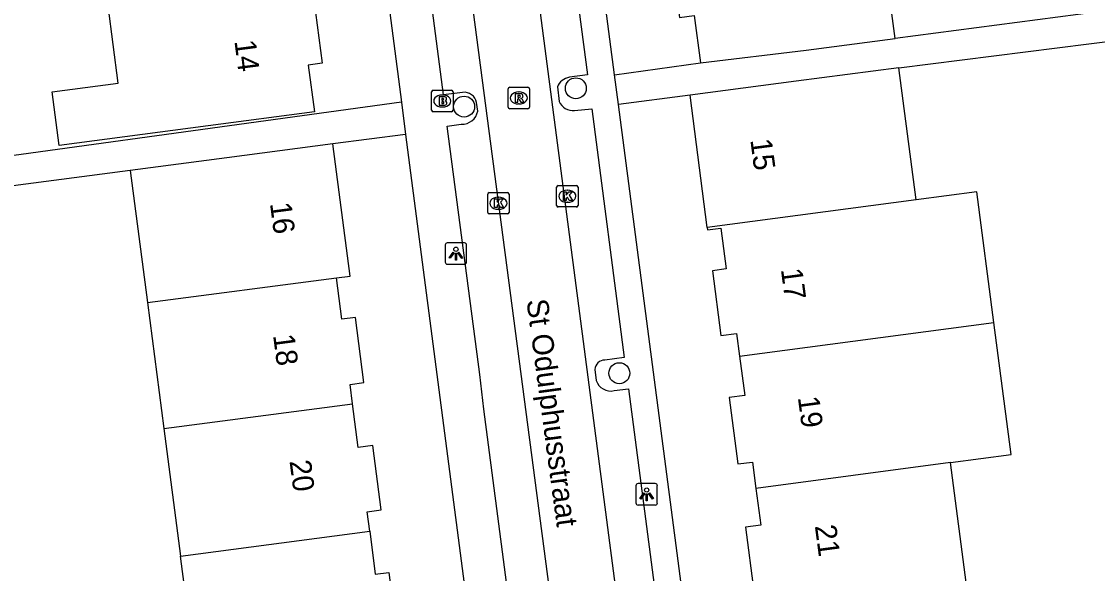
# Model space of a CAD drawing. Extents: x 162074 to 163034, y 381824 to 382557.
# Drawn here: x 162394.5 to 162444.7, y 382368 to 382393.7 of the extents above; entities that cross this region are included whole.
import ezdxf

# ---------------------------------------------------------------- set-up
doc = ezdxf.new("R2010")
doc.units = 0
for name, color, linetype in [('IMGEO_Boom', 7, 'Continuous'), ('IMGEO_Brandkraan', 7, 'Continuous'), ('IMGEO_Kolk', 7, 'Continuous'), ('IMGEO_Lichtpunt', 7, 'Continuous'), ('IMGEO_Openbare_ruimte_label', 7, 'Continuous'), ('IMGEO_Pand', 7, 'Continuous'), ('IMGEO_Pand_nummerreeks', 7, 'Continuous'), ('IMGEO_Rijbaan_lokaal_open', 7, 'Continuous'), ('IMGEO_Rioolput', 7, 'Continuous'), ('IMGEO_Voetpad_open', 7, 'Continuous')]:
    doc.layers.add(name, color=color, linetype=linetype)

msp = doc.modelspace()

# ---------------------------------------------------------------- linework, layer by layer
at = {"layer": 'IMGEO_Boom'}
for centre in [(162420.36, 382390.6), (162415.143, 382389.744), (162422.391, 382377.308)]:
    msp.add_circle(centre, 0.489, dxfattribs=at)
at = {"layer": 'IMGEO_Brandkraan'}
for p, q in [((162413.625, 382389.581), (162413.625, 382390.433)), ((162413.7, 382390.507), (162414.552, 382390.507)), ((162414.113, 382390.287), (162414.138, 382390.287)), ((162414.626, 382390.433), (162414.626, 382389.581)), ((162414.136, 382389.727), (162414.111, 382389.727)), ((162414.552, 382389.507), (162413.7, 382389.507))]:
    msp.add_line(p, q, dxfattribs=at)
for points in [[(162413.625, 382389.581), (162413.625, 382390.433)], [(162413.7, 382390.507), (162414.552, 382390.507)], [(162413.973, 382390.207), (162413.973, 382389.807), (162414.186, 382389.807)], [(162414.204, 382390.207), (162413.973, 382390.207)], [(162414.626, 382390.433), (162414.626, 382389.581)], [(162414.152, 382390.126), (162414.098, 382390.126), (162414.098, 382390.05)], [(162414.098, 382390.05), (162414.151, 382390.05)], [(162414.16, 382389.974), (162414.098, 382389.974), (162414.098, 382389.893)], [(162414.098, 382389.893), (162414.16, 382389.893)], [(162414.552, 382389.507), (162413.7, 382389.507)]]:
    msp.add_lwpolyline(points, dxfattribs=at)
for centre, radius, start, end in [((162413.702, 382390.431), 0.0765, 91.552, 178.448), ((162413.702, 382390.431), 0.0765, 91.552, 178.448), ((162414.208, 382390.062), 0.145, 59.4692, 91.5367), ((162414.233, 382390.109), 0.0922, 285.5137, 58.1501), ((162414.55, 382390.431), 0.0765, 1.552, 88.448), ((162414.55, 382390.431), 0.0765, 1.552, 88.448), ((162414.153, 382390.088), 0.0379, 267.8285, 90.9355), ((162414.161, 382389.933), 0.0404, 269.8759, 90.5077), ((162414.192, 382390.058), 0.251, 268.6676, 293.5347), ((162414.238, 382389.917), 0.105, 301.3115, 78.989), ((162413.702, 382389.583), 0.0765, 181.552, 268.448), ((162413.702, 382389.583), 0.0765, 181.552, 268.448), ((162414.55, 382389.583), 0.0765, 271.552, 358.448), ((162414.55, 382389.583), 0.0765, 271.552, 358.448)]:
    msp.add_arc(centre, radius, start, end, dxfattribs=at)
for centre, major_axis, ratio, start_param, end_param in [((162414.112, 382390.007), (-0.387, 0.002), 0.722429, 4.712389, 7.853982), ((162414.137, 382390.007), (-0.39, 0.002), 0.717154, 1.570796, 4.712389)]:
    msp.add_ellipse(centre, major_axis=major_axis, ratio=ratio, start_param=start_param, end_param=end_param, dxfattribs=at)
at = {"layer": 'IMGEO_Kolk'}
for p, q in [((162416.245, 382384.811), (162416.245, 382385.663)), ((162416.32, 382385.737), (162417.172, 382385.737)), ((162417.246, 382385.663), (162417.246, 382384.811)), ((162419.464, 382385.137), (162419.464, 382385.989)), ((162419.539, 382386.063), (162420.391, 382386.063)), ((162419.952, 382385.843), (162419.977, 382385.843)), ((162420.465, 382385.989), (162420.465, 382385.137)), ((162416.733, 382385.517), (162416.758, 382385.517)), ((162419.975, 382385.283), (162419.95, 382385.283)), ((162417.172, 382384.737), (162416.32, 382384.737)), ((162416.756, 382384.957), (162416.731, 382384.957)), ((162420.391, 382385.063), (162419.539, 382385.063))]:
    msp.add_line(p, q, dxfattribs=at)
for points in [[(162416.245, 382384.811), (162416.245, 382385.663)], [(162416.32, 382385.737), (162417.172, 382385.737)], [(162417.246, 382385.663), (162417.246, 382384.811)], [(162419.464, 382385.137), (162419.464, 382385.989)], [(162419.539, 382386.063), (162420.391, 382386.063)], [(162419.785, 382385.763), (162419.908, 382385.763), (162419.908, 382385.612), (162420.038, 382385.763), (162420.202, 382385.763), (162420.056, 382385.612), (162420.209, 382385.363), (162420.057, 382385.363), (162419.972, 382385.527), (162419.908, 382385.46), (162419.908, 382385.363), (162419.785, 382385.363), (162419.785, 382385.763)], [(162420.465, 382385.989), (162420.465, 382385.137)], [(162416.566, 382385.437), (162416.689, 382385.437), (162416.689, 382385.286), (162416.819, 382385.437), (162416.983, 382385.437), (162416.837, 382385.286), (162416.99, 382385.037), (162416.838, 382385.037), (162416.753, 382385.201), (162416.689, 382385.134), (162416.689, 382385.037), (162416.566, 382385.037), (162416.566, 382385.437)], [(162417.172, 382384.737), (162416.32, 382384.737)], [(162420.391, 382385.063), (162419.539, 382385.063)]]:
    msp.add_lwpolyline(points, dxfattribs=at)
for centre, start, end in [((162416.322, 382385.661), 91.552, 178.448), ((162416.322, 382385.661), 91.552, 178.448), ((162417.17, 382385.661), 1.552, 88.448), ((162417.17, 382385.661), 1.552, 88.448), ((162419.541, 382385.987), 91.552, 178.448), ((162419.541, 382385.987), 91.552, 178.448), ((162420.389, 382385.987), 1.552, 88.448), ((162420.389, 382385.987), 1.552, 88.448), ((162416.322, 382384.813), 181.552, 268.448), ((162416.322, 382384.813), 181.552, 268.448), ((162417.17, 382384.813), 271.552, 358.448), ((162417.17, 382384.813), 271.552, 358.448), ((162419.541, 382385.139), 181.552, 268.448), ((162419.541, 382385.139), 181.552, 268.448), ((162420.389, 382385.139), 271.552, 358.448), ((162420.389, 382385.139), 271.552, 358.448)]:
    msp.add_arc(centre, 0.0765, start, end, dxfattribs=at)
for centre, major_axis, ratio, start_param, end_param in [((162419.951, 382385.563), (-0.387, 0.002), 0.722429, 4.712389, 7.853982), ((162419.976, 382385.563), (-0.39, 0.002), 0.717154, 1.570796, 4.712389), ((162416.732, 382385.237), (-0.387, 0.002), 0.722429, 4.712389, 7.853982), ((162416.757, 382385.237), (-0.39, 0.002), 0.717154, 1.570796, 4.712389)]:
    msp.add_ellipse(centre, major_axis=major_axis, ratio=ratio, start_param=start_param, end_param=end_param, dxfattribs=at)
at = {"layer": 'IMGEO_Lichtpunt'}
for p, q in [((162414.263, 382383.295), (162414.263, 382382.488)), ((162414.263, 382383.295), (162414.263, 382382.488)), ((162415.165, 382383.39), (162414.357, 382383.39)), ((162415.165, 382383.39), (162414.357, 382383.39)), ((162415.259, 382382.488), (162415.259, 382383.295)), ((162415.259, 382382.488), (162415.259, 382383.295)), ((162414.357, 382382.394), (162415.165, 382382.394)), ((162414.357, 382382.394), (162415.165, 382382.394)), ((162424.071, 382372.159), (162423.263, 382372.159)), ((162424.071, 382372.159), (162423.263, 382372.159)), ((162423.169, 382372.064), (162423.169, 382371.257)), ((162423.169, 382372.064), (162423.169, 382371.257)), ((162424.165, 382371.257), (162424.165, 382372.064)), ((162424.165, 382371.257), (162424.165, 382372.064)), ((162423.263, 382371.163), (162424.071, 382371.163)), ((162423.263, 382371.163), (162424.071, 382371.163))]:
    msp.add_line(p, q, dxfattribs=at)
for points in [[(162414.637, 382382.959), (162414.676, 382382.931), (162414.488, 382382.669), (162414.45, 382382.696), (162414.637, 382382.959)], [(162414.739, 382382.911), (162414.786, 382382.911), (162414.786, 382382.589), (162414.739, 382382.589), (162414.739, 382382.911)], [(162414.849, 382382.931), (162414.887, 382382.958), (162415.074, 382382.696), (162415.035, 382382.668), (162414.849, 382382.931)], [(162423.543, 382371.728), (162423.582, 382371.7), (162423.394, 382371.438), (162423.356, 382371.465), (162423.543, 382371.728)], [(162423.645, 382371.68), (162423.692, 382371.68), (162423.692, 382371.358), (162423.645, 382371.358), (162423.645, 382371.68)], [(162423.755, 382371.7), (162423.793, 382371.727), (162423.98, 382371.465), (162423.941, 382371.437), (162423.755, 382371.7)]]:
    msp.add_lwpolyline(points, dxfattribs=at)
for centre in [(162414.762, 382383.093), (162423.668, 382371.862)]:
    msp.add_circle(centre, 0.0994, dxfattribs=at)
for centre, start, end in [((162414.357, 382383.295), 90, 180), ((162414.357, 382383.295), 90, 180), ((162415.165, 382383.295), 0, 90), ((162415.165, 382383.295), 0, 90), ((162414.357, 382382.488), 180, 270), ((162414.357, 382382.488), 180, 270), ((162415.165, 382382.488), 270, 0), ((162415.165, 382382.488), 270, 360), ((162423.263, 382372.064), 90, 180), ((162423.263, 382372.064), 90, 180), ((162424.071, 382372.064), 0, 90), ((162424.071, 382372.064), 0, 90), ((162423.263, 382371.257), 180, 270), ((162423.263, 382371.257), 180, 270), ((162424.071, 382371.257), 270, 0), ((162424.071, 382371.257), 270, 360)]:
    msp.add_arc(centre, 0.0946, start, end, dxfattribs=at)
at = {"layer": 'IMGEO_Pand'}
for points in [[(162435.264, 382392.927), (162434.466, 382399.018)], [(162425.364, 382397.834), (162425.469, 382397.029), (162424.798, 382396.941), (162425.195, 382393.908), (162425.89, 382393.999), (162426.179, 382391.794)], [(162407.346, 382395.59), (162407.467, 382394.662), (162408.128, 382394.748), (162408.518, 382391.767), (162407.867, 382391.682), (162408.153, 382389.494), (162403.196, 382388.846), (162396.236, 382387.935), (162395.909, 382390.432), (162398.994, 382390.836), (162398.521, 382394.451)], [(162426.179, 382391.794), (162431.109, 382392.383), (162435.264, 382392.927)], [(162435.443, 382391.554), (162430.643, 382390.925), (162425.691, 382390.277)], [(162436.249, 382385.398), (162435.443, 382391.554)], [(162426.499, 382384.107), (162425.691, 382390.277)], [(162409.022, 382388.005), (162404.065, 382387.357), (162399.555, 382386.767)], [(162409.18, 382381.76), (162409.828, 382381.844), (162409.022, 382388.005)], [(162399.555, 382386.767), (162400.361, 382380.604)], [(162439.877, 382379.681), (162439.079, 382385.773), (162436.249, 382385.398)], [(162436.249, 382385.398), (162426.499, 382384.107)], [(162426.499, 382384.107), (162426.513, 382383.998), (162427.133, 382384.079), (162427.383, 382382.173), (162426.742, 382382.089), (162427.138, 382379.065), (162427.869, 382379.161), (162428.007, 382378.109)], [(162400.361, 382380.604), (162409.18, 382381.76)], [(162409.939, 382375.881), (162409.82, 382376.79), (162410.468, 382376.875), (162410.07, 382379.913), (162409.433, 382379.83), (162409.18, 382381.76)], [(162400.361, 382380.604), (162401.13, 382374.727)], [(162428.007, 382378.109), (162439.877, 382379.681)], [(162437.855, 382373.141), (162440.685, 382373.516), (162439.877, 382379.681)], [(162428.007, 382378.109), (162428.248, 382376.273), (162427.52, 382376.177), (162427.926, 382373.077), (162428.607, 382373.166), (162428.768, 382371.937)], [(162401.13, 382374.727), (162409.939, 382375.881)], [(162410.736, 382369.941), (162410.617, 382370.851), (162411.269, 382370.936), (162410.876, 382373.935), (162410.205, 382373.847), (162409.939, 382375.881)], [(162401.13, 382374.727), (162401.908, 382368.783)], [(162437.855, 382373.141), (162428.768, 382371.937)], [(162438.635, 382367.185), (162437.855, 382373.141)], [(162428.768, 382371.937), (162428.993, 382370.224), (162428.283, 382370.131), (162428.675, 382367.137), (162429.385, 382367.23), (162429.547, 382365.993)], [(162401.908, 382368.783), (162410.736, 382369.941)], [(162410.736, 382369.941), (162410.999, 382367.929), (162411.631, 382368.011), (162412.022, 382365.022), (162411.363, 382364.936), (162411.486, 382363.994)], [(162402.685, 382362.84), (162401.908, 382368.783)]]:
    msp.add_lwpolyline(points, dxfattribs=at)
at = {"layer": 'IMGEO_Rijbaan_lokaal_open'}
for points in [[(162429.614, 382310.807), (162414.35, 382427.411)], [(162411.212, 382427.236), (162419.352, 382365.466), (162426.631, 382309.919)]]:
    msp.add_lwpolyline(points, dxfattribs=at)
at = {"layer": 'IMGEO_Rioolput'}
for p, q in [((162417.198, 382389.723), (162417.198, 382390.575)), ((162417.273, 382390.649), (162418.125, 382390.649)), ((162417.686, 382390.429), (162417.711, 382390.429)), ((162418.199, 382390.575), (162418.199, 382389.723)), ((162417.709, 382389.869), (162417.684, 382389.869)), ((162418.125, 382389.649), (162417.273, 382389.649))]:
    msp.add_line(p, q, dxfattribs=at)
for points in [[(162417.198, 382389.723), (162417.198, 382390.575)], [(162417.273, 382390.649), (162418.125, 382390.649)], [(162417.787, 382390.347), (162417.535, 382390.349), (162417.535, 382389.949)], [(162417.713, 382390.268), (162417.659, 382390.268), (162417.659, 382390.187)], [(162417.659, 382390.187), (162417.711, 382390.187)], [(162418.199, 382390.575), (162418.199, 382389.723)], [(162417.535, 382389.949), (162417.659, 382389.949), (162417.659, 382390.111), (162417.67, 382390.111)], [(162417.717, 382390.082), (162417.788, 382389.949), (162417.928, 382389.949), (162417.863, 382390.075)], [(162418.125, 382389.649), (162417.273, 382389.649)]]:
    msp.add_lwpolyline(points, dxfattribs=at)
for centre, radius, start, end in [((162417.275, 382390.573), 0.0765, 91.552, 178.448), ((162417.275, 382390.573), 0.0765, 91.552, 178.448), ((162417.695, 382390.376), 0.19, 274.7715, 282.9687), ((162417.719, 382390.172), 0.0964, 77.0061, 93.1865), ((162417.733, 382390.229), 0.0378, 276.6634, 79.6772), ((162417.786, 382390.237), 0.109, 350.3612, 89.416), ((162417.784, 382390.237), 0.112, 277.5842, 350.9817), ((162418.123, 382390.573), 0.0765, 1.552, 88.448), ((162418.123, 382390.573), 0.0765, 1.552, 88.448), ((162417.275, 382389.725), 0.0765, 181.552, 268.448), ((162417.275, 382389.725), 0.0765, 181.552, 268.448), ((162417.669, 382390.058), 0.0533, 26.0293, 88.6989), ((162417.768, 382390.022), 0.108, 29.5134, 73.7905), ((162418.123, 382389.725), 0.0765, 271.552, 358.448), ((162418.123, 382389.725), 0.0765, 271.552, 358.448)]:
    msp.add_arc(centre, radius, start, end, dxfattribs=at)
for centre, major_axis, ratio, start_param, end_param in [((162417.685, 382390.149), (-0.387, 0.002), 0.722429, 4.712389, 7.853982), ((162417.71, 382390.149), (-0.39, 0.002), 0.717154, 1.570796, 4.712389)]:
    msp.add_ellipse(centre, major_axis=major_axis, ratio=ratio, start_param=start_param, end_param=end_param, dxfattribs=at)
at = {"layer": 'IMGEO_Voetpad_open'}
for points in [[(162422.167, 382391.222), (162417.448, 382427.262)], [(162407.5, 382426.022), (162412.215, 382389.958)], [(162417.201, 382414.071), (162417.865, 382414.157), (162419.238, 382403.677), (162419.46, 382402.209), (162420.899, 382391.221), (162420.059, 382391.111)], [(162412.215, 382389.958), (162386.423, 382386.404), (162383.163, 382412.694)], [(162415.076, 382390.411), (162414.189, 382390.295), (162412.752, 382401.276), (162413.392, 382401.36)], [(162448.269, 382396.949), (162448.555, 382394.667), (162435.264, 382392.927)], [(162435.443, 382391.554), (162448.744, 382393.233), (162449.029, 382390.709)], [(162422.167, 382391.222), (162426.179, 382391.794)], [(162422.348, 382389.839), (162422.167, 382391.222)], [(162419.498, 382390.661), (162419.581, 382389.988)], [(162425.691, 382390.277), (162422.348, 382389.839)], [(162412.215, 382389.958), (162412.412, 382388.448)], [(162415.781, 382389.536), (162415.726, 382389.932)], [(162427.08, 382353.697), (162422.348, 382389.839)], [(162420.301, 382389.563), (162421.101, 382389.639), (162422.62, 382378.038), (162421.712, 382377.919)], [(162418.299, 382365.411), (162417.417, 382365.296), (162416.064, 382375.626), (162415.877, 382377.255), (162414.361, 382388.836), (162415.014, 382388.922)], [(162412.412, 382388.448), (162409.022, 382388.005)], [(162412.412, 382388.448), (162417.113, 382352.484)], [(162399.555, 382386.767), (162386.588, 382385.071), (162389.922, 382358.974)], [(162421.249, 382377.486), (162421.315, 382376.974)], [(162422.148, 382376.496), (162422.816, 382376.583), (162424.186, 382366.123), (162423.333, 382366.012)]]:
    msp.add_lwpolyline(points, dxfattribs=at)
for centre, radius, start, end in [((162420.165, 382390.405), 0.714, 98.5003, 158.9686), ((162415.138, 382389.814), 0.6, 11.3085, 95.9168), ((162420.223, 382390.253), 0.695, 202.4506, 276.4446), ((162415.045, 382389.669), 0.748, 267.6158, 349.7402), ((162421.703, 382377.465), 0.454, 88.8566, 177.308), ((162421.994, 382377.193), 0.714, 197.8713, 282.4317)]:
    msp.add_arc(centre, radius, start, end, dxfattribs=at)

# ---------------------------------------------------------------- texts
at = {"layer": 'IMGEO_Openbare_ruimte_label'}
msp.add_text('St Odulphusstraat', height=1, rotation=277.6439, dxfattribs=at).set_placement((162418.055, 382380.709))
at = {"layer": 'IMGEO_Pand_nummerreeks'}
for s, rotation, p in [('14', 277.3589, (162404.418, 382392.803)), ('15', 277.4583, (162428.505, 382388.194)), ('16', 277.4533, (162406.078, 382385.228)), ('17', 277.553, (162429.931, 382382.153)), ('18', 277.4612, (162406.223, 382379.08)), ('19', 277.553, (162430.723, 382376.182)), ('20', 277.4612, (162406.991, 382373.21)), ('21', 277.553, (162431.517, 382370.188))]:
    msp.add_text(s, height=1, rotation=rotation, dxfattribs=at).set_placement(p)

doc.saveas('drawing.dxf')
